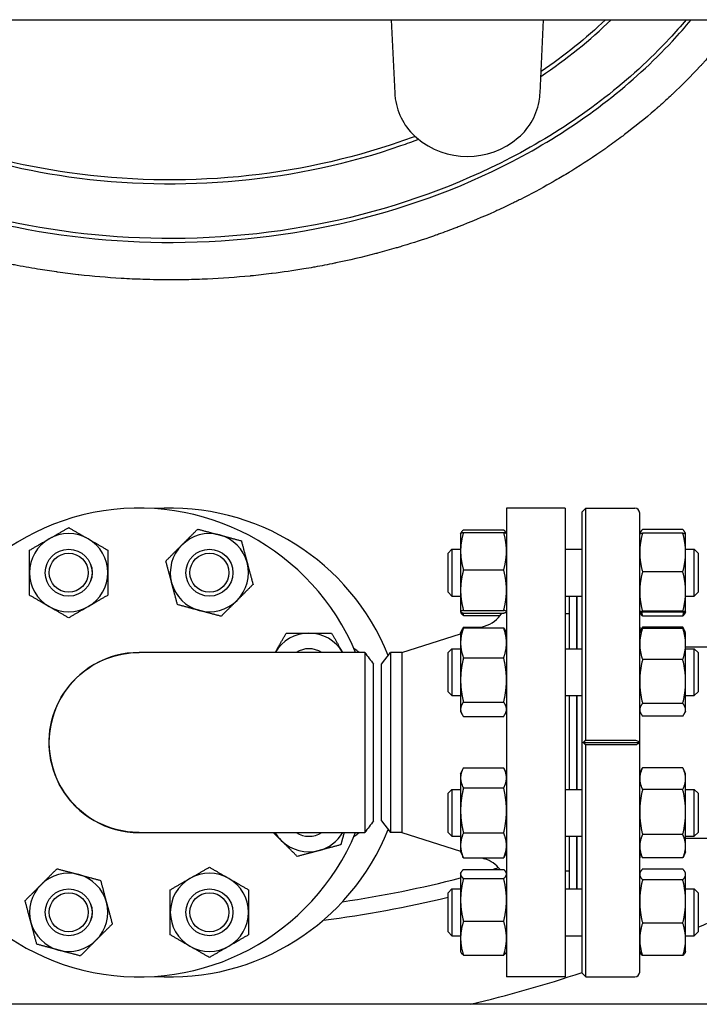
# Model space of a CAD drawing. Header units: inches. Extents: x 24 to 1128, y -58 to 748.
# Tile 559 of 656: x 924 to 935, y 289 to 305. Entities that reach past the tile are written whole.
import ezdxf

# ---------------------------------------------------------------- set-up
doc = ezdxf.new("R2010")
doc.units = ezdxf.units.IN
doc.header["$LTSCALE"] = 32
doc.header["$MEASUREMENT"] = 0
doc.layers.add('Visible (ANSI)', color=7, linetype='Continuous', lineweight=30)

msp = doc.modelspace()

# ---------------------------------------------------------------- linework, layer by layer
at = {"layer": 'Visible (ANSI)'}
for p, q in [((905.73584, 305.10867), (982.73584, 305.10867)), ((930.09817, 305.10867), (930.15438, 303.9335)), ((932.47729, 303.9335), (932.5335, 305.1087)), ((931.94084, 297.29617), (931.94084, 289.79617)), ((932.88084, 297.29617), (931.94084, 297.29617)), ((932.88084, 297.29617), (932.88084, 289.79617)), ((933.14958, 297.23711), (933.20863, 297.29617)), ((933.14958, 289.85522), (933.14958, 297.23711)), ((933.20863, 293.58534), (933.20863, 297.29617)), ((933.20863, 297.29617), (933.9921, 297.29617)), ((934.07084, 289.87491), (934.07084, 297.21743)), ((931.20738, 296.88854), (931.21281, 296.90018)), ((931.25192, 296.94678), (931.89575, 296.94678)), ((931.25192, 296.90823), (931.89575, 296.90823)), ((931.94029, 296.88854), (931.93487, 296.90018)), ((934.0709, 296.88751), (934.07953, 296.90601)), ((934.75975, 296.95548), (934.11592, 296.95548)), ((934.75975, 296.89467), (934.11592, 296.89467)), ((934.80478, 296.88751), (934.79615, 296.90601)), ((931.20684, 296.88738), (931.20738, 296.88854)), ((931.20684, 296.88738), (931.20684, 296.60732)), ((931.94084, 296.88738), (931.94029, 296.88854)), ((934.07084, 296.88738), (934.0709, 296.88751)), ((934.80484, 296.88738), (934.80478, 296.88751)), ((934.80484, 296.58595), (934.80484, 296.88738)), ((931.00584, 296.57488), (931.06834, 296.63738)), ((931.00584, 295.94988), (931.00584, 296.57488)), ((931.06834, 296.63738), (931.06834, 295.88738)), ((931.06834, 296.63738), (931.20684, 296.63738)), ((931.20684, 296.60732), (931.20684, 295.98348)), ((932.88084, 296.63738), (933.14958, 296.63738)), ((934.80484, 296.63738), (934.94334, 296.63738)), ((934.80484, 295.96109), (934.80484, 296.58595)), ((934.94334, 295.88738), (934.94334, 296.63738)), ((935.00584, 296.57488), (934.94334, 296.63738)), ((935.00584, 296.57488), (935.00584, 295.94988)), ((931.25192, 296.3064), (931.89575, 296.3064)), ((934.75975, 296.27724), (934.11592, 296.27724)), ((931.00584, 295.94988), (931.06834, 295.88738)), ((931.20684, 295.98348), (931.20684, 295.63854)), ((934.80484, 295.63751), (934.80484, 295.96109)), ((935.00584, 295.94988), (934.94334, 295.88738)), ((931.06834, 295.88738), (931.20684, 295.88738)), ((932.88084, 295.88738), (933.14958, 295.88738)), ((932.94584, 295.04626), (932.94584, 295.88738)), ((933.06584, 295.04626), (933.06584, 295.88738)), ((933.07084, 295.04626), (933.07084, 295.88738)), ((934.80484, 295.88738), (934.94334, 295.88738)), ((931.20684, 295.63854), (931.20684, 295.63738)), ((931.20684, 295.63738), (931.20738, 295.63621)), ((931.20738, 295.63621), (931.21281, 295.62457)), ((931.25192, 295.66055), (931.89575, 295.66055)), ((931.94084, 295.63738), (931.94029, 295.63621)), ((934.07084, 295.63738), (934.0709, 295.63724)), ((934.0709, 295.63724), (934.07953, 295.61874)), ((934.75975, 295.64494), (934.11592, 295.64494)), ((934.75975, 295.63008), (934.11592, 295.63008)), ((934.80478, 295.63724), (934.79615, 295.61874)), ((934.80484, 295.63738), (934.80478, 295.63724)), ((934.80484, 295.63738), (934.80484, 295.63751)), ((931.25192, 295.61652), (931.89575, 295.61652)), ((931.25192, 295.57797), (931.83757, 295.57797)), ((932.94084, 295.60617), (932.88084, 295.60617)), ((932.94084, 295.60617), (932.94084, 295.04626)), ((932.94084, 295.48617), (932.94584, 295.48617)), ((933.06584, 295.48617), (933.07084, 295.48617)), ((934.75975, 295.56927), (934.11592, 295.56927)), ((931.20684, 295.29626), (931.22272, 295.33031)), ((931.22272, 295.33031), (931.24106, 295.36965)), ((931.25192, 295.3916), (931.54755, 295.3916)), ((931.25192, 295.37845), (931.89575, 295.37845)), ((931.50603, 295.37845), (931.59181, 295.40562)), ((931.94084, 295.29626), (931.92496, 295.33031)), ((934.07084, 295.29626), (934.08286, 295.32204)), ((934.08286, 295.32204), (934.11204, 295.38462)), ((934.75975, 295.39279), (934.11592, 295.39279)), ((934.75975, 295.37205), (934.11592, 295.37205)), ((934.79282, 295.32204), (934.76364, 295.38462)), ((934.80484, 295.29626), (934.79282, 295.32204)), ((930.26751, 294.98617), (931.20684, 295.28369)), ((931.20684, 295.29626), (931.20684, 295.13934)), ((934.80484, 295.12221), (934.80484, 295.29626)), ((931.00584, 294.98376), (931.06834, 295.04626)), ((931.06834, 295.04626), (931.06834, 294.29626)), ((931.06834, 295.04626), (931.20684, 295.04626)), ((931.20684, 295.13934), (931.20684, 294.54663)), ((932.88084, 295.04626), (933.14958, 295.04626)), ((934.80484, 294.52196), (934.80484, 295.12221)), ((934.80484, 295.0757), (935.4412, 295.0757)), ((934.80484, 295.04626), (934.94334, 295.04626)), ((934.94334, 294.29626), (934.94334, 295.04626)), ((935.00584, 294.98376), (934.94334, 295.04626)), ((929.67345, 294.98617), (926.06854, 294.98617)), ((929.94084, 294.79867), (930.08471, 294.98617)), ((930.26751, 294.98617), (930.08471, 294.98617)), ((930.08471, 294.98617), (930.08471, 292.10617)), ((930.26751, 294.98617), (930.26751, 292.10617)), ((931.00584, 294.35876), (931.00584, 294.98376)), ((931.25192, 294.90023), (931.89575, 294.90023)), ((934.75975, 294.87236), (934.11592, 294.87236)), ((935.00584, 294.98376), (935.00584, 294.35876)), ((929.81584, 292.29371), (929.81584, 294.79865)), ((929.94084, 292.29367), (929.94084, 294.79867)), ((931.20684, 294.54663), (931.20684, 294.07855)), ((934.80484, 294.07101), (934.80484, 294.52196)), ((931.00584, 294.35876), (931.06834, 294.29626)), ((931.06834, 294.29626), (931.20684, 294.29626)), ((932.88084, 294.29626), (933.14958, 294.29626)), ((932.94084, 294.29626), (932.94084, 292.79608)), ((932.94584, 292.79608), (932.94584, 294.29626)), ((933.06584, 292.79608), (933.06584, 294.29626)), ((933.07084, 292.79608), (933.07084, 294.29626)), ((934.80484, 294.29626), (934.94334, 294.29626)), ((935.00584, 294.35876), (934.94334, 294.29626)), ((931.20684, 294.07855), (931.20684, 294.04626)), ((931.25192, 294.19303), (931.89575, 294.19303)), ((934.75975, 294.17156), (934.11592, 294.17156)), ((934.80484, 294.04626), (934.80484, 294.07101)), ((931.20684, 294.04626), (931.22272, 294.01221)), ((931.25192, 293.96406), (931.89575, 293.96406)), ((931.94084, 294.04626), (931.92496, 294.01221)), ((934.07084, 294.04626), (934.08286, 294.02048)), ((934.75975, 293.97046), (934.11592, 293.97046)), ((934.80484, 294.04626), (934.79282, 294.02048)), ((933.20863, 293.58534), (933.9921, 293.58534)), ((933.16926, 293.54617), (934.06029, 293.54617)), ((933.20863, 289.79617), (933.20863, 293.507)), ((933.9921, 293.507), (933.20863, 293.507)), ((931.20684, 293.04608), (931.24106, 293.11947)), ((931.25192, 293.14142), (931.89575, 293.14142)), ((931.94084, 293.04608), (931.90662, 293.11947)), ((934.07084, 293.04608), (934.11204, 293.13444)), ((934.75975, 293.14261), (934.11592, 293.14261)), ((934.80484, 293.04608), (934.76364, 293.13444)), ((931.20684, 293.04608), (931.20684, 292.9804)), ((931.20684, 292.9804), (931.20684, 292.45921)), ((934.80484, 292.96867), (934.80484, 293.04608)), ((934.80484, 292.43395), (934.80484, 292.96867)), ((931.00584, 292.73358), (931.06834, 292.79608)), ((931.06834, 292.79608), (931.06834, 292.04608)), ((931.06834, 292.79608), (931.20684, 292.79608)), ((931.25192, 292.81938), (931.89575, 292.81938)), ((932.88084, 292.79608), (933.14958, 292.79608)), ((934.75975, 292.79472), (934.11592, 292.79472)), ((934.80484, 292.79608), (934.94334, 292.79608)), ((934.94334, 292.04608), (934.94334, 292.79608)), ((935.00584, 292.73358), (934.94334, 292.79608)), ((931.00584, 292.10858), (931.00584, 292.73358)), ((935.00584, 292.73358), (935.00584, 292.10858)), ((931.20684, 292.45921), (931.20684, 291.89989)), ((934.80484, 291.88636), (934.80484, 292.43395)), ((929.94084, 292.29367), (930.08471, 292.10617)), ((926.06854, 292.10617), (929.67345, 292.10617)), ((930.26751, 292.10617), (930.08471, 292.10617)), ((930.26751, 292.10617), (931.20684, 291.80865)), ((931.00584, 292.10858), (931.06834, 292.04608)), ((931.06834, 292.04608), (931.20684, 292.04608)), ((931.25192, 292.09904), (931.89575, 292.09904)), ((932.88084, 292.04608), (933.14958, 292.04608)), ((932.94084, 292.04608), (932.94084, 291.48617)), ((932.94584, 291.20496), (932.94584, 292.04608)), ((933.06584, 291.20496), (933.06584, 292.04608)), ((933.07084, 291.20496), (933.07084, 292.04608)), ((934.75975, 292.07318), (934.11592, 292.07318)), ((934.80484, 292.04608), (934.94334, 292.04608)), ((934.80484, 292.01664), (935.4412, 292.01664)), ((935.00584, 292.10858), (934.94334, 292.04608)), ((931.20684, 291.89989), (931.20684, 291.79608)), ((934.80484, 291.79608), (934.80484, 291.88636)), ((931.20684, 291.79608), (931.24106, 291.72269)), ((931.25192, 291.70074), (931.89575, 291.70074)), ((931.54755, 291.70074), (931.59181, 291.68672)), ((931.94084, 291.79608), (931.90662, 291.72269)), ((934.07084, 291.79608), (934.11204, 291.70772)), ((934.75975, 291.69955), (934.11592, 291.69955)), ((934.80484, 291.79608), (934.76364, 291.70772)), ((932.94084, 291.60617), (932.94584, 291.60617)), ((933.06584, 291.60617), (933.07084, 291.60617)), ((931.20684, 291.45496), (931.21281, 291.46777)), ((931.20684, 291.45496), (931.20684, 291.44241)), ((931.20684, 291.44241), (931.20684, 291.02826)), ((931.25192, 291.51437), (931.89575, 291.51437)), ((931.94084, 291.45496), (931.93487, 291.46777)), ((932.94084, 291.48617), (932.88084, 291.48617)), ((934.07084, 291.45496), (934.07953, 291.4736)), ((934.75975, 291.52307), (934.11592, 291.52307)), ((934.80484, 291.45496), (934.79615, 291.4736)), ((934.80484, 291.43687), (934.80484, 291.45496)), ((934.80484, 291.00412), (934.80484, 291.43687)), ((931.25192, 291.37046), (931.89575, 291.37046)), ((934.75975, 291.35067), (934.11592, 291.35067)), ((931.00584, 291.14246), (931.06834, 291.20496)), ((931.00584, 290.51746), (931.00584, 291.14246)), ((931.06834, 291.20496), (931.06834, 290.45496)), ((931.06834, 291.20496), (931.20684, 291.20496)), ((932.88084, 291.20496), (933.14958, 291.20496)), ((934.80484, 291.20496), (934.94334, 291.20496)), ((934.94334, 290.45496), (934.94334, 291.20496)), ((935.00584, 291.14246), (934.94334, 291.20496)), ((935.00584, 291.14246), (935.00584, 290.51746)), ((931.20684, 291.02826), (931.20684, 290.41581)), ((934.80484, 290.39722), (934.80484, 291.00412)), ((931.25192, 290.68605), (931.89575, 290.68605)), ((934.75975, 290.65757), (934.11592, 290.65757)), ((931.00584, 290.51746), (931.06834, 290.45496)), ((931.06834, 290.45496), (931.20684, 290.45496)), ((932.88084, 290.45496), (933.14958, 290.45496)), ((934.80484, 290.45496), (934.94334, 290.45496)), ((935.00584, 290.51746), (934.94334, 290.45496)), ((931.20684, 290.41581), (931.20684, 290.20496)), ((934.80484, 290.20496), (934.80484, 290.39722)), ((931.20684, 290.20496), (931.21281, 290.19215)), ((931.25192, 290.14556), (931.89575, 290.14556)), ((931.94084, 290.20496), (931.93487, 290.19215)), ((934.07084, 290.20496), (934.07953, 290.18633)), ((934.75975, 290.13686), (934.11592, 290.13686)), ((934.80484, 290.20496), (934.79615, 290.18633)), ((933.14958, 289.85522), (933.20863, 289.79617)), ((932.88084, 289.79617), (931.94084, 289.79617)), ((933.20863, 289.79617), (933.9921, 289.79617)), ((982.73584, 289.35867), (905.73584, 289.35867))]:
    msp.add_line(p, q, dxfattribs=at)
for centre, radius in [((924.94075, 296.26238), 0.37513), ((924.94075, 296.26238), 0.375), ((924.94075, 296.26238), 0.3125), ((927.19093, 296.26238), 0.37513), ((927.19093, 296.26238), 0.375), ((927.19093, 296.26238), 0.3125), ((924.94075, 290.82996), 0.37513), ((924.94075, 290.82996), 0.375), ((924.94075, 290.82996), 0.3125), ((927.19093, 290.82996), 0.37513), ((927.19093, 290.82996), 0.375), ((927.19093, 290.82996), 0.3125)]:
    msp.add_circle(centre, radius, dxfattribs=at)
for centre, radius, start, end in [((931.15324, 303.98127), 1, 187.965548, 229.428759), ((931.47844, 303.98127), 1, 310.571241, 352.034452), ((931.31584, 304.17117), 1.25, 229.428759, 310.571241), ((926.06584, 293.54617), 3.75, 22.581673, 337.418327), ((926.56584, 293.54617), 3.75, 21.790086, 93.822554), ((933.9921, 297.21743), 0.07874, 0, 90), ((924.94075, 296.26238), 0.625, 120, 180), ((924.94075, 296.26238), 0.625, 60, 120), ((924.94075, 296.26238), 0.625, 0, 60), ((927.19093, 296.26238), 0.625, 75, 135), ((927.19093, 296.26238), 0.625, 15, 75), ((927.19093, 296.26238), 0.625, 135, 195), ((927.19093, 296.26238), 0.625, 315, 15), ((924.94075, 296.26238), 0.625, 180, 240), ((924.94075, 296.26238), 0.625, 300, 0), ((927.19093, 296.26238), 0.625, 195, 255), ((927.19093, 296.26238), 0.625, 255, 315), ((924.94075, 296.26238), 0.625, 240, 300), ((931.44084, 295.88228), 0.5, 287.574716, 327.891966), ((934.3858, 295.39066), 0.31496, 180, 193.77218), ((928.78204, 294.67126), 0.625, 90, 149.744484), ((928.78204, 294.67126), 0.625, 30.255516, 90), ((928.78204, 294.67126), 0.37513, 57.085092, 122.914908), ((928.78204, 294.67126), 0.375, 57.114984, 122.885016), ((929.28204, 294.67126), 0.4375, 46.037633, 59.951768), ((926.06584, 293.54617), 1.44, 89.94622, 270.05378), ((926.56584, 293.54617), 3.75, 266.177446, 338.209914), ((928.78204, 292.42108), 0.625, 210.255516, 225), ((928.78204, 292.42108), 0.37513, 237.085092, 302.914908), ((928.78204, 292.42108), 0.375, 237.114984, 302.885016), ((928.78204, 292.42108), 0.625, 285, 329.744484), ((929.28204, 292.42108), 0.4375, 300.048232, 313.962367), ((928.78204, 292.42108), 0.625, 225, 285), ((934.3858, 291.70168), 0.31496, 166.22782, 180), ((931.44084, 291.21006), 0.5, 37.489944, 72.425284), ((926.56584, 309.54617), 18.75, 285.909439, 286.248046), ((924.94075, 290.82996), 0.625, 75, 135), ((924.94075, 290.82996), 0.625, 15, 75), ((927.19093, 290.82996), 0.625, 60, 120), ((926.56584, 309.54617), 18.75, 278.441343, 284.330807), ((924.94075, 290.82996), 0.625, 135, 195), ((927.19093, 290.82996), 0.625, 120, 180), ((927.19093, 290.82996), 0.625, 0, 60), ((926.56584, 309.54617), 20.75, 294.000649, 298.38236), ((926.56584, 309.54617), 19, 277.398951, 283.514074), ((924.94075, 290.82996), 0.625, 315, 15), ((927.19093, 290.82996), 0.625, 180, 240), ((927.19093, 290.82996), 0.625, 300, 0), ((924.94075, 290.82996), 0.625, 195, 255), ((924.94075, 290.82996), 0.625, 255, 315), ((927.19093, 290.82996), 0.625, 240, 300), ((926.56584, 309.54617), 20.75, 291.203821, 291.208514), ((926.56584, 309.54617), 20.75, 283.371368, 288.499035), ((933.9921, 289.87491), 0.07874, 270, 0)]:
    msp.add_arc(centre, radius, start, end, dxfattribs=at)
for points, knots in [([(935.65619, 305.10867), (935.53916, 304.95024), (935.41638, 304.79569), (935.28884, 304.64582), (935.27736, 304.63233), (935.26584, 304.61888), (935.25428, 304.60547), (935.20594, 304.54935), (935.15691, 304.49388), (935.10725, 304.43908), (935.09467, 304.42521), (935.08205, 304.41137), (935.06939, 304.39758), (935.05733, 304.38443), (935.04522, 304.37132), (935.03308, 304.35825), (934.89348, 304.20796), (934.74909, 304.06287), (934.60083, 303.92328), (934.58793, 303.91114), (934.575, 303.89903), (934.56204, 303.88697), (934.5281, 303.85538), (934.49396, 303.82407), (934.45964, 303.79305), (934.42417, 303.761), (934.38843, 303.72919), (934.35244, 303.69764), (934.33963, 303.68641), (934.32679, 303.67521), (934.31391, 303.66404), (934.31369, 303.66386), (934.31348, 303.66367), (934.31326, 303.66348), (934.15647, 303.52754), (933.99488, 303.39636), (933.82926, 303.2703), (933.81581, 303.26006), (933.80234, 303.24986), (933.78883, 303.23969), (933.71178, 303.18166), (933.63387, 303.12473), (933.55519, 303.06893), (933.54154, 303.05925), (933.52786, 303.0496), (933.51416, 303.03998), (933.34075, 302.91827), (933.16369, 302.80206), (932.98392, 302.69156), (932.97025, 302.68315), (932.95656, 302.67478), (932.94285, 302.66643), (932.86858, 302.62125), (932.79388, 302.57704), (932.71881, 302.53381), (932.70837, 302.5278), (932.69791, 302.5218), (932.68744, 302.51582), (932.67414, 302.50822), (932.66082, 302.50065), (932.64748, 302.4931), (932.48856, 302.4032), (932.32718, 302.31718), (932.1637, 302.23512), (932.13853, 302.22248), (932.1133, 302.20994), (932.08803, 302.19749), (932.07549, 302.19132), (932.06294, 302.18516), (932.05038, 302.17904), (931.96291, 302.13635), (931.87486, 302.09479), (931.78631, 302.05436), (931.7741, 302.04878), (931.76188, 302.04323), (931.74965, 302.0377), (931.55777, 301.9509), (931.36354, 301.86941), (931.16758, 301.79326), (931.15619, 301.78884), (931.14479, 301.78443), (931.13339, 301.78004), (931.0397, 301.74397), (930.94562, 301.70911), (930.85122, 301.67547), (930.84044, 301.67163), (930.82965, 301.66781), (930.81887, 301.664), (930.80305, 301.65841), (930.78723, 301.65287), (930.7714, 301.64735), (930.6107, 301.59136), (930.44866, 301.53873), (930.28555, 301.48947), (930.2591, 301.48148), (930.23262, 301.47359), (930.20612, 301.46578), (930.19677, 301.46302), (930.18742, 301.46028), (930.17806, 301.45755), (930.07841, 301.42844), (929.97838, 301.40059), (929.87803, 301.374), (929.86939, 301.37171), (929.86075, 301.36943), (929.85211, 301.36716), (929.64013, 301.31148), (929.42679, 301.26141), (929.21243, 301.2169), (929.20536, 301.21543), (929.19828, 301.21397), (929.1912, 301.21251), (929.08622, 301.1909), (928.981, 301.17062), (928.87558, 301.15167), (928.86934, 301.15055), (928.86311, 301.14943), (928.85687, 301.14832), (928.8047, 301.13902), (928.75249, 301.13005), (928.70025, 301.1214), (928.5324, 301.09362), (928.36395, 301.06916), (928.19506, 301.04801), (928.19053, 301.04744), (928.186, 301.04688), (928.18147, 301.04632), (928.07184, 301.03271), (927.96202, 301.02049), (927.85205, 301.00967), (927.84841, 301.00931), (927.84478, 301.00896), (927.84114, 301.0086), (927.61545, 300.98659), (927.38915, 300.97044), (927.1626, 300.96016), (927.16088, 300.96008), (927.15917, 300.96001), (927.15746, 300.95993), (927.04396, 300.95482), (926.9304, 300.95119), (926.81683, 300.94902), (926.81611, 300.94901), (926.81539, 300.949), (926.81467, 300.94898), (926.7342, 300.94746), (926.65373, 300.94668), (926.57326, 300.94663), (926.42505, 300.94655), (926.27683, 300.94897), (926.12872, 300.95389), (926.12745, 300.95393), (926.12617, 300.95397), (926.12489, 300.95402), (926.01196, 300.9578), (925.8991, 300.96304), (925.78631, 300.96973), (925.784, 300.96987), (925.7817, 300.97001), (925.7794, 300.97014), (925.55377, 300.98365), (925.32838, 301.003), (925.10362, 301.0282), (925.09943, 301.02866), (925.09525, 301.02914), (925.09106, 301.02961), (924.98187, 301.04196), (924.87284, 301.05569), (924.764, 301.0708), (924.75896, 301.0715), (924.75392, 301.0722), (924.74888, 301.07291), (924.6473, 301.08714), (924.5459, 301.10257), (924.4447, 301.11921), (924.32063, 301.13961), (924.19679, 301.16184), (924.07325, 301.18591), (924.06663, 301.1872), (924.06, 301.1885), (924.05338, 301.1898), (923.94304, 301.21147), (923.83295, 301.23462), (923.72317, 301.25923), (923.71578, 301.26089), (923.70838, 301.26255), (923.70099, 301.26422), (923.47676, 301.31492), (923.25387, 301.37174), (923.03284, 301.4347), (923.02385, 301.43726), (923.01487, 301.43982), (923.00589, 301.4424), (922.95238, 301.45778), (922.89897, 301.47351), (922.84569, 301.4896), (922.79481, 301.50497), (922.74405, 301.52066), (922.6934, 301.53668), (922.68358, 301.53979), (922.67376, 301.5429), (922.66395, 301.54603), (922.56652, 301.57712), (922.46952, 301.60942), (922.373, 301.64292), (922.25739, 301.68306), (922.14221, 301.72502), (922.02759, 301.7688), (922.01612, 301.77318), (922.00465, 301.77758), (921.99319, 301.782), (921.89545, 301.81968), (921.79811, 301.8587), (921.70126, 301.89906), (921.68921, 301.90408), (921.67716, 301.90912), (921.66512, 301.91418), (921.46228, 301.99948), (921.2616, 302.09065), (921.06387, 302.18756), (921.05107, 302.19383), (921.03828, 302.20013), (921.02551, 302.20645), (921.0063, 302.21595), (920.98712, 302.22551), (920.96798, 302.23512), (920.89621, 302.27114), (920.82485, 302.30793), (920.75394, 302.34546), (920.74084, 302.3524), (920.72776, 302.35935), (920.71469, 302.36634), (920.61658, 302.41878), (920.51932, 302.47267), (920.42303, 302.52797), (920.32513, 302.5842), (920.22789, 302.64208), (920.13146, 302.70159), (920.11779, 302.71003), (920.10414, 302.7185), (920.0905, 302.727), (919.99959, 302.78368), (919.90942, 302.84181), (919.82008, 302.90139), (919.80638, 302.91053), (919.7927, 302.9197), (919.77904, 302.92891), (919.58958, 303.05656), (919.40401, 303.19072), (919.2233, 303.33114), (919.20991, 303.34155), (919.19654, 303.35199), (919.18321, 303.36247), (919.10082, 303.42717), (919.01947, 303.49317), (918.93924, 303.56045), (918.92605, 303.57151), (918.91289, 303.58261), (918.89976, 303.59374), (918.87229, 303.61703), (918.84496, 303.64047), (918.81777, 303.66404), (918.77151, 303.70416), (918.72567, 303.74469), (918.68027, 303.78562), (918.58606, 303.87056), (918.49325, 303.95766), (918.40208, 304.04686), (918.38939, 304.05927), (918.37673, 304.07173), (918.36411, 304.08423), (918.29125, 304.15634), (918.21948, 304.22979), (918.14891, 304.30453), (918.13684, 304.3173), (918.12482, 304.33012), (918.11282, 304.34297), (918.08285, 304.37509), (918.05309, 304.40745), (918.02357, 304.44003), (917.904, 304.572), (917.78824, 304.70774), (917.67683, 304.84692), (917.6664, 304.85995), (917.65601, 304.873), (917.64566, 304.88609), (917.58771, 304.95936), (917.53096, 305.03358), (917.47549, 305.10867)], [0.291761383, 0.291761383, 0.291761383, 0.291761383, 0.301451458, 0.301451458, 0.301451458, 0.302323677, 0.302323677, 0.302323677, 0.305972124, 0.305972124, 0.305972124, 0.306896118, 0.306896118, 0.306896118, 0.307776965, 0.307776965, 0.307776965, 0.317905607, 0.317905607, 0.317905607, 0.318787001, 0.318787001, 0.318787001, 0.321095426, 0.321095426, 0.321095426, 0.323480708, 0.323480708, 0.323480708, 0.324329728, 0.324329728, 0.324329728, 0.324343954, 0.324343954, 0.324343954, 0.334680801, 0.334680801, 0.334680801, 0.335520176, 0.335520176, 0.335520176, 0.340310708, 0.340310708, 0.340310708, 0.341142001, 0.341142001, 0.341142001, 0.351665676, 0.351665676, 0.351665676, 0.352466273, 0.352466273, 0.352466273, 0.356803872, 0.356803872, 0.356803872, 0.35740742, 0.35740742, 0.35740742, 0.358174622, 0.358174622, 0.358174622, 0.367313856, 0.367313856, 0.367313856, 0.368721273, 0.368721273, 0.368721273, 0.369419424, 0.369419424, 0.369419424, 0.374281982, 0.374281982, 0.374281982, 0.374952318, 0.374952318, 0.374952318, 0.385472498, 0.385472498, 0.385472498, 0.386083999, 0.386083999, 0.386083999, 0.391108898, 0.391108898, 0.391108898, 0.391682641, 0.391682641, 0.391682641, 0.392523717, 0.392523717, 0.392523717, 0.401062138, 0.401062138, 0.401062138, 0.402446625, 0.402446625, 0.402446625, 0.402934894, 0.402934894, 0.402934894, 0.408136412, 0.408136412, 0.408136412, 0.408584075, 0.408584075, 0.408584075, 0.4195652, 0.4195652, 0.4195652, 0.419927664, 0.419927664, 0.419927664, 0.42530397, 0.42530397, 0.42530397, 0.425622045, 0.425622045, 0.425622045, 0.428281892, 0.428281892, 0.428281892, 0.436826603, 0.436826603, 0.436826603, 0.437055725, 0.437055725, 0.437055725, 0.44260164, 0.44260164, 0.44260164, 0.442785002, 0.442785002, 0.442785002, 0.454166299, 0.454166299, 0.454166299, 0.454252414, 0.454252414, 0.454252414, 0.459954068, 0.459954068, 0.459954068, 0.459990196, 0.459990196, 0.459990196, 0.464029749, 0.464029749, 0.464029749, 0.471470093, 0.471470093, 0.471470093, 0.471534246, 0.471534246, 0.471534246, 0.477207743, 0.477207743, 0.477207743, 0.477323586, 0.477323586, 0.477323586, 0.488672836, 0.488672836, 0.488672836, 0.488884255, 0.488884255, 0.488884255, 0.49439829, 0.49439829, 0.49439829, 0.494653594, 0.494653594, 0.494653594, 0.499800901, 0.499800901, 0.499800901, 0.506111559, 0.506111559, 0.506111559, 0.506449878, 0.506449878, 0.506449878, 0.512087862, 0.512087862, 0.512087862, 0.51246775, 0.51246775, 0.51246775, 0.523987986, 0.523987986, 0.523987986, 0.524456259, 0.524456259, 0.524456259, 0.527247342, 0.527247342, 0.527247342, 0.529912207, 0.529912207, 0.529912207, 0.530428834, 0.530428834, 0.530428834, 0.535559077, 0.535559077, 0.535559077, 0.541703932, 0.541703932, 0.541703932, 0.54231888, 0.54231888, 0.54231888, 0.547563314, 0.547563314, 0.547563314, 0.548215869, 0.548215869, 0.548215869, 0.559212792, 0.559212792, 0.559212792, 0.559924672, 0.559924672, 0.559924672, 0.56099478, 0.56099478, 0.56099478, 0.565005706, 0.565005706, 0.565005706, 0.565746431, 0.565746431, 0.565746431, 0.571308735, 0.571308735, 0.571308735, 0.576963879, 0.576963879, 0.576963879, 0.57776545, 0.57776545, 0.57776545, 0.583109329, 0.583109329, 0.583109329, 0.583928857, 0.583928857, 0.583928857, 0.595294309, 0.595294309, 0.595294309, 0.596136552, 0.596136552, 0.596136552, 0.601339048, 0.601339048, 0.601339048, 0.602194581, 0.602194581, 0.602194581, 0.603984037, 0.603984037, 0.603984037, 0.607028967, 0.607028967, 0.607028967, 0.613347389, 0.613347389, 0.613347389, 0.614226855, 0.614226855, 0.614226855, 0.619301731, 0.619301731, 0.619301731, 0.620169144, 0.620169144, 0.620169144, 0.622337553, 0.622337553, 0.622337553, 0.631118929, 0.631118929, 0.631118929, 0.631940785, 0.631940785, 0.631940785, 0.636542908, 0.636542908, 0.636542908, 0.636542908]), ([(918.23699, 305.10876), (918.50032, 304.79176), (918.79078, 304.49128), (919.69543, 303.68146), (920.36978, 303.22049), (921.93008, 302.40946), (922.83199, 302.08068), (924.69411, 301.64948), (925.65274, 301.54282), (927.63756, 301.54992), (928.66349, 301.68012), (930.6034, 302.17948), (931.51905, 302.5439), (933.20063, 303.4945), (933.96217, 304.08624), (934.69777, 304.8782), (934.79806, 304.99235), (934.89468, 305.10874)], [-5.70959733, -5.70959733, -5.70959733, -5.70959733, -5.56784523, -5.56784523, -5.30152743, -5.30152743, -5.00175331, -5.00175331, -4.70778552, -4.70778552, -4.3927688, -4.3927688, -4.08388685, -4.08388685, -3.76720646, -3.76720646, -3.71518057, -3.71518057, -3.71518057, -3.71518057]), ([(934.81322, 305.10872), (934.72768, 305.00703), (934.6393, 304.90709), (933.92109, 304.13385), (933.1647, 303.54599), (931.49334, 302.60116), (930.58278, 302.23871), (928.65306, 301.74197), (927.63223, 301.61241), (925.65728, 301.60534), (924.70342, 301.71148), (922.85098, 302.14043), (921.95399, 302.46746), (920.40297, 303.27368), (919.73297, 303.73174), (918.84791, 304.52403), (918.57087, 304.80887), (918.31847, 305.10876)], [3.72119234, 3.72119234, 3.72119234, 3.72119234, 3.76720646, 3.76720646, 4.08388685, 4.08388685, 4.3927688, 4.3927688, 4.70778552, 4.70778552, 5.00175331, 5.00175331, 5.30152743, 5.30152743, 5.56784523, 5.56784523, 5.70358544, 5.70358544, 5.70358544, 5.70358544]), ([(922.59816, 303.19626), (923.34045, 302.91477), (924.13208, 302.71268), (925.83908, 302.47081), (926.75858, 302.44978), (928.55462, 302.62019), (929.43128, 302.80925), (930.34744, 303.12717), (930.44086, 303.1611), (930.53351, 303.19626)], [-2.024603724, -2.024603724, -2.024603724, -2.024603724, -1.750991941, -1.750991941, -1.449405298, -1.449405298, -1.151145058, -1.151145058, -1.116988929, -1.116988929, -1.116988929, -1.116988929]), ([(930.47921, 303.24257), (930.39767, 303.21193), (930.31552, 303.18225), (929.41567, 302.87), (928.54387, 302.68196), (926.75757, 302.51247), (925.84295, 302.53339), (924.15701, 302.77227), (923.38097, 302.9691), (922.65246, 303.24257)], [1.120956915, 1.120956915, 1.120956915, 1.120956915, 1.151145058, 1.151145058, 1.449405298, 1.449405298, 1.750991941, 1.750991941, 2.020635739, 2.020635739, 2.020635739, 2.020635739]), ([(930.47921, 303.24257), (930.39766, 303.21193), (930.31552, 303.18225), (929.41567, 302.87), (928.54387, 302.68196), (926.75757, 302.51247), (925.84295, 302.53339), (924.15701, 302.77227), (923.38097, 302.9691), (922.65247, 303.24257)], [1.120957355, 1.120957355, 1.120957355, 1.120957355, 1.151145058, 1.151145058, 1.449405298, 1.449405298, 1.750991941, 1.750991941, 2.020634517, 2.020634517, 2.020634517, 2.020634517]), ([(926.06854, 292.10622), (926.03309, 292.10619), (925.99765, 292.10748), (925.74552, 292.1261), (925.53266, 292.19194), (925.15683, 292.41014), (924.99416, 292.56241), (924.75273, 292.92133), (924.67338, 293.12722), (924.61175, 293.55365), (924.62966, 293.77393), (924.75831, 294.18143), (924.86726, 294.36893), (925.1555, 294.68021), (925.33485, 294.80359), (925.70216, 294.95082), (925.8853, 294.98607), (926.06855, 294.98615)], [-1.57267427, -1.57267427, -1.57267427, -1.57267427, -1.49882494, -1.49882494, -1.04590561, -1.04590561, -0.59274122, -0.59274122, -0.1436733, -0.1436733, 0.30609723, 0.30609723, 0.74775686, 0.74775686, 1.1908901, 1.1908901, 1.57267427, 1.57267427, 1.57267427, 1.57267427]), ([(929.67345, 294.98615), (929.67345, 294.98607), (929.67345, 294.95082), (929.67345, 294.80359), (929.67346, 294.68021), (929.67346, 294.36893), (929.67346, 294.18143), (929.67346, 293.77393), (929.67346, 293.55365), (929.67346, 293.12722), (929.67346, 292.92133), (929.67346, 292.56241), (929.67346, 292.41014), (929.67345, 292.19194), (929.67345, 292.1261), (929.67345, 292.10748), (929.67345, 292.10619), (929.67345, 292.10622)], [-1.57267431, -1.57267431, -1.57267431, -1.57267431, -1.1908901, -1.1908901, -0.74775686, -0.74775686, -0.30609723, -0.30609723, 0.1436733, 0.1436733, 0.59274122, 0.59274122, 1.04590561, 1.04590561, 1.49882494, 1.49882494, 1.57267431, 1.57267431, 1.57267431, 1.57267431]), ([(933.9921, 293.58534), (934.00077, 293.58534), (934.01087, 293.58353), (934.0279, 293.57749), (934.03735, 293.57174), (934.05033, 293.56046), (934.0562, 293.55324), (934.06029, 293.54617)], [0, 0, 0, 0, 0.066112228, 0.066112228, 0.145221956, 0.145221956, 0.222829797, 0.222829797, 0.222829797, 0.222829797]), ([(934.06029, 293.54617), (934.0562, 293.53909), (934.05033, 293.53188), (934.03735, 293.5206), (934.0279, 293.51485), (934.01087, 293.50881), (934.00077, 293.507), (933.9921, 293.507)], [-0.222829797, -0.222829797, -0.222829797, -0.222829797, -0.145221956, -0.145221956, -0.066112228, -0.066112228, 0, 0, 0, 0])]:
    msp.add_open_spline(points, degree=3, knots=knots, dxfattribs=at)
for points in [[(932.49009, 304.20112), (932.89928, 304.47653), (933.2767, 304.78075), (933.61665, 305.10875)], [(933.52624, 305.10875), (933.21217, 304.81078), (932.86656, 304.53291), (932.49382, 304.27912)], [(933.52616, 305.10867), (933.21211, 304.81073), (932.86653, 304.53289), (932.49383, 304.27912)], [(930.15438, 303.9335), (930.15583, 303.90318), (930.15866, 303.87288), (930.16289, 303.84269)], [(932.46879, 303.84269), (932.473, 303.87283), (932.47584, 303.90313), (932.47729, 303.9335)], [(929.67345, 294.98617), (929.72091, 294.92367), (929.76838, 294.86117), (929.81584, 294.79867)], [(929.81584, 292.29367), (929.76838, 292.23117), (929.72091, 292.16867), (929.67345, 292.10617)]]:
    msp.add_open_spline(points, degree=3, dxfattribs=at)
for points, weights in [([(924.62825, 296.80364), (924.77328, 296.88738), (924.94075, 296.98406)], [1, 1.0379548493, 1]), ([(924.94075, 296.98406), (925.10822, 296.88738), (925.25325, 296.80364)], [1, 1.0379548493, 1]), ([(926.74899, 296.70432), (926.8674, 296.82273), (927.00414, 296.95947)], [1, 1.0379548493, 1]), ([(927.00414, 296.95947), (927.19093, 296.90942), (927.35269, 296.86608)], [1, 1.0379548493, 1]), ([(931.25192, 296.90823), (931.20684, 296.74697), (931.20684, 296.60732)], [1, 1.0379548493, 1]), ([(931.20738, 296.88854), (931.21165, 296.89769), (931.25192, 296.90823)], [1.00744590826, 1.03377061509, 1]), ([(931.25192, 296.94678), (931.21726, 296.91713), (931.20935, 296.89123)], [1, 1.02892942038, 1.01375847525]), ([(931.93832, 296.89123), (931.93042, 296.91713), (931.89575, 296.94678)], [1.01375847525, 1.02892942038, 1]), ([(931.89575, 296.90823), (931.93603, 296.89769), (931.94029, 296.88854)], [1, 1.03377061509, 1.00744590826]), ([(931.94084, 296.60732), (931.94084, 296.74697), (931.89575, 296.90823)], [1, 1.0379548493, 1]), ([(934.11592, 296.89467), (934.07084, 296.72923), (934.07084, 296.58595)], [1, 1.0379548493, 1]), ([(934.0709, 296.88751), (934.07245, 296.89083), (934.11592, 296.89467)], [1.00271008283, 1.03654763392, 1]), ([(934.11592, 296.95548), (934.08126, 296.91996), (934.07335, 296.88894)], [1, 1.02892942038, 1.01375847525]), ([(934.80232, 296.88894), (934.79442, 296.91996), (934.75975, 296.95548)], [1.01375847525, 1.02892942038, 1]), ([(934.80484, 296.58595), (934.80484, 296.72923), (934.75975, 296.89467)], [1, 1.0379548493, 1]), ([(934.75975, 296.89467), (934.80323, 296.89083), (934.80478, 296.88751)], [1, 1.03654763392, 1.00271008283]), ([(924.31575, 296.62322), (924.48322, 296.71991), (924.62825, 296.80364)], [1, 1.0379548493, 1]), ([(925.25325, 296.80364), (925.39828, 296.71991), (925.56575, 296.62322)], [1, 1.0379548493, 1]), ([(927.35269, 296.86608), (927.51445, 296.82273), (927.70124, 296.77269)], [1, 1.0379548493, 1]), ([(927.70124, 296.77269), (927.75129, 296.5859), (927.79463, 296.42414)], [1, 1.0379548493, 1]), ([(924.31575, 296.26238), (924.31575, 296.42984), (924.31575, 296.62322)], [1, 1.0379548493, 1]), ([(925.56575, 296.62322), (925.56575, 296.42984), (925.56575, 296.26238)], [1, 1.0379548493, 1]), ([(926.49383, 296.44916), (926.63057, 296.5859), (926.74899, 296.70432)], [1, 1.0379548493, 1]), ([(931.20684, 296.60732), (931.20684, 296.46766), (931.25192, 296.3064)], [1, 1.0379548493, 1]), ([(931.89575, 296.3064), (931.94084, 296.46766), (931.94084, 296.60732)], [1, 1.0379548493, 1]), ([(934.07084, 296.58595), (934.07084, 296.44268), (934.11592, 296.27724)], [1, 1.0379548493, 1]), ([(934.75975, 296.27724), (934.80484, 296.44268), (934.80484, 296.58595)], [1, 1.0379548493, 1]), ([(926.58722, 296.10061), (926.54388, 296.26238), (926.49383, 296.44916)], [1, 1.0379548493, 1]), ([(927.79463, 296.42414), (927.83798, 296.26238), (927.88802, 296.07559)], [1, 1.0379548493, 1]), ([(924.31575, 295.90153), (924.31575, 296.09491), (924.31575, 296.26238)], [1, 1.0379548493, 1]), ([(925.56575, 296.26238), (925.56575, 296.09491), (925.56575, 295.90153)], [1, 1.0379548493, 1]), ([(931.25192, 296.3064), (931.20684, 296.13335), (931.20684, 295.98348)], [1, 1.0379548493, 1]), ([(931.94084, 295.98348), (931.94084, 296.13335), (931.89575, 296.3064)], [1, 1.0379548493, 1]), ([(934.11592, 296.27724), (934.07084, 296.10781), (934.07084, 295.96109)], [1, 1.0379548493, 1]), ([(934.80484, 295.96109), (934.80484, 296.10781), (934.75975, 296.27724)], [1, 1.0379548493, 1]), ([(926.68062, 295.75206), (926.63057, 295.93885), (926.58722, 296.10061)], [1, 1.0379548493, 1]), ([(927.88802, 296.07559), (927.75129, 295.93885), (927.63287, 295.82043)], [1, 1.0379548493, 1]), ([(931.20684, 295.98348), (931.20684, 295.83361), (931.25192, 295.66055)], [1, 1.0379548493, 1]), ([(931.89575, 295.66055), (931.94084, 295.83361), (931.94084, 295.98348)], [1, 1.0379548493, 1]), ([(934.07084, 295.96109), (934.07084, 295.81436), (934.11592, 295.64494)], [1, 1.0379548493, 1]), ([(934.75975, 295.64494), (934.80484, 295.81436), (934.80484, 295.96109)], [1, 1.0379548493, 1]), ([(924.62825, 295.72111), (924.48322, 295.80484), (924.31575, 295.90153)], [1, 1.0379548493, 1]), ([(925.56575, 295.90153), (925.39828, 295.80484), (925.25325, 295.72111)], [1, 1.0379548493, 1]), ([(927.63287, 295.82043), (927.51445, 295.70202), (927.37771, 295.56528)], [1, 1.0379548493, 1]), ([(924.94075, 295.54069), (924.77328, 295.63738), (924.62825, 295.72111)], [1, 1.0379548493, 1]), ([(925.25325, 295.72111), (925.10822, 295.63738), (924.94075, 295.54069)], [1, 1.0379548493, 1]), ([(927.02917, 295.65867), (926.8674, 295.70202), (926.68062, 295.75206)], [1, 1.0379548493, 1]), ([(927.37771, 295.56528), (927.19093, 295.61533), (927.02917, 295.65867)], [1, 1.0379548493, 1]), ([(931.25192, 295.66055), (931.20684, 295.64876), (931.20684, 295.63854)], [1, 1.0379548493, 1]), ([(931.20684, 295.63854), (931.20684, 295.62832), (931.25192, 295.61652)], [1, 1.0379548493, 1]), ([(931.94084, 295.63854), (931.94084, 295.64876), (931.89575, 295.66055)], [1, 1.0379548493, 1]), ([(931.89575, 295.61652), (931.94084, 295.62832), (931.94084, 295.63854)], [1, 1.0379548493, 1]), ([(934.11592, 295.64494), (934.07084, 295.64096), (934.07084, 295.63751)], [1, 1.0379548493, 1]), ([(934.07084, 295.63751), (934.07084, 295.63406), (934.11592, 295.63008)], [1, 1.0379548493, 1]), ([(934.09763, 295.63186), (934.10553, 295.60144), (934.11592, 295.56927)], [1.01319603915, 1.00850289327, 1]), ([(934.80484, 295.63751), (934.80484, 295.64096), (934.75975, 295.64494)], [1, 1.0379548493, 1]), ([(934.75975, 295.63008), (934.80484, 295.63406), (934.80484, 295.63751)], [1, 1.0379548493, 1]), ([(934.75975, 295.56927), (934.77015, 295.60144), (934.77804, 295.63186)], [1, 1.00850289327, 1.01319603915]), ([(931.25192, 295.57797), (931.223, 295.60271), (931.21281, 295.62457)], [1, 1.02401877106, 1.01763819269]), ([(931.23965, 295.61994), (931.24527, 295.59935), (931.25192, 295.57797)], [1.00930122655, 1.005426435, 1]), ([(934.11592, 295.56927), (934.0904, 295.59542), (934.07953, 295.61874)], [1, 1.02113779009, 1.01873149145]), ([(934.79615, 295.61874), (934.78528, 295.59542), (934.75975, 295.56927)], [1.01873149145, 1.02113779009, 1]), ([(931.25192, 295.37845), (931.20684, 295.25031), (931.20684, 295.13934)], [1, 1.0379548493, 1]), ([(931.22272, 295.33031), (931.23343, 295.35329), (931.25192, 295.37845)], [1.01823627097, 1.01522706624, 1]), ([(931.25192, 295.3916), (931.23965, 295.36812), (931.23085, 295.3461)], [1, 1.01005189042, 1.01477953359]), ([(931.89575, 295.37845), (931.91425, 295.35329), (931.92496, 295.33031)], [1, 1.01522706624, 1.01823627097]), ([(931.94084, 295.13934), (931.94084, 295.25031), (931.89575, 295.37845)], [1, 1.0379548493, 1]), ([(934.11592, 295.37205), (934.07084, 295.23816), (934.07084, 295.12221)], [1, 1.0379548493, 1]), ([(934.08286, 295.32204), (934.09392, 295.34575), (934.11592, 295.37205)], [1.01894332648, 1.01817300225, 1]), ([(934.11592, 295.39279), (934.10365, 295.36742), (934.09485, 295.34364)], [1, 1.01005189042, 1.01477953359]), ([(934.78083, 295.34364), (934.77202, 295.36742), (934.75975, 295.39279)], [1.01477953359, 1.01005189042, 1]), ([(934.80484, 295.12221), (934.80484, 295.23816), (934.75975, 295.37205)], [1, 1.0379548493, 1]), ([(934.75975, 295.37205), (934.78176, 295.34575), (934.79282, 295.32204)], [1, 1.01817300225, 1.01894332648]), ([(928.24217, 294.98617), (928.32526, 295.13008), (928.4212, 295.29626)], [1.00060312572, 1.03765085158, 1]), ([(928.4212, 295.29626), (928.61458, 295.29626), (928.78204, 295.29626)], [1, 1.0379548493, 1]), ([(928.78204, 295.29626), (928.94951, 295.29626), (929.14289, 295.29626)], [1, 1.0379548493, 1]), ([(929.14289, 295.29626), (929.23883, 295.13008), (929.32192, 294.98617)], [1, 1.03765085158, 1.00060312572]), ([(931.20684, 295.13934), (931.20684, 295.02837), (931.25192, 294.90023)], [1, 1.0379548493, 1]), ([(931.89575, 294.90023), (931.94084, 295.02837), (931.94084, 295.13934)], [1, 1.0379548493, 1]), ([(934.07084, 295.12221), (934.07084, 295.00625), (934.11592, 294.87236)], [1, 1.0379548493, 1]), ([(934.75975, 294.87236), (934.80484, 295.00625), (934.80484, 295.12221)], [1, 1.0379548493, 1]), ([(931.25192, 294.90023), (931.20684, 294.71073), (931.20684, 294.54663)], [1, 1.0379548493, 1]), ([(931.94084, 294.54663), (931.94084, 294.71073), (931.89575, 294.90023)], [1, 1.0379548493, 1]), ([(934.11592, 294.87236), (934.07084, 294.68458), (934.07084, 294.52196)], [1, 1.0379548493, 1]), ([(934.80484, 294.52196), (934.80484, 294.68458), (934.75975, 294.87236)], [1, 1.0379548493, 1]), ([(931.20684, 294.54663), (931.20684, 294.38252), (931.25192, 294.19303)], [1, 1.0379548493, 1]), ([(931.89575, 294.19303), (931.94084, 294.38252), (931.94084, 294.54663)], [1, 1.0379548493, 1]), ([(934.07084, 294.52196), (934.07084, 294.35934), (934.11592, 294.17156)], [1, 1.0379548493, 1]), ([(934.75975, 294.17156), (934.80484, 294.35934), (934.80484, 294.52196)], [1, 1.0379548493, 1]), ([(931.25192, 294.19303), (931.20684, 294.13168), (931.20684, 294.07855)], [1, 1.0379548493, 1]), ([(931.20684, 294.07855), (931.20684, 294.02542), (931.25192, 293.96406)], [1, 1.0379548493, 1]), ([(931.94084, 294.07855), (931.94084, 294.13168), (931.89575, 294.19303)], [1, 1.0379548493, 1]), ([(931.89575, 293.96406), (931.94084, 294.02542), (931.94084, 294.07855)], [1, 1.0379548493, 1]), ([(934.11592, 294.17156), (934.07084, 294.11768), (934.07084, 294.07101)], [1, 1.0379548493, 1]), ([(934.07084, 294.07101), (934.07084, 294.02435), (934.11592, 293.97046)], [1, 1.0379548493, 1]), ([(934.80484, 294.07101), (934.80484, 294.11768), (934.75975, 294.17156)], [1, 1.0379548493, 1]), ([(934.75975, 293.97046), (934.80484, 294.02435), (934.80484, 294.07101)], [1, 1.0379548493, 1]), ([(933.16926, 293.54617), (933.18874, 293.56565), (933.20863, 293.58534)], [1.00002799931, 1.0000415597, 1]), ([(933.20863, 293.507), (933.18874, 293.52669), (933.16926, 293.54617)], [1, 1.0000415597, 1.00002799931]), ([(931.25192, 293.14142), (931.20684, 293.05513), (931.20684, 292.9804)], [1, 1.0379548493, 1]), ([(931.94084, 292.9804), (931.94084, 293.05513), (931.89575, 293.14142)], [1, 1.0379548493, 1]), ([(934.11592, 293.14261), (934.07084, 293.0494), (934.07084, 292.96867)], [1, 1.0379548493, 1]), ([(934.80484, 292.96867), (934.80484, 293.0494), (934.75975, 293.14261)], [1, 1.0379548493, 1]), ([(931.20684, 292.9804), (931.20684, 292.90567), (931.25192, 292.81938)], [1, 1.0379548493, 1]), ([(931.89575, 292.81938), (931.94084, 292.90567), (931.94084, 292.9804)], [1, 1.0379548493, 1]), ([(934.07084, 292.96867), (934.07084, 292.88794), (934.11592, 292.79472)], [1, 1.0379548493, 1]), ([(934.75975, 292.79472), (934.80484, 292.88794), (934.80484, 292.96867)], [1, 1.0379548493, 1]), ([(931.25192, 292.81938), (931.20684, 292.62637), (931.20684, 292.45921)], [1, 1.0379548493, 1]), ([(931.94084, 292.45921), (931.94084, 292.62637), (931.89575, 292.81938)], [1, 1.0379548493, 1]), ([(934.11592, 292.79472), (934.07084, 292.60138), (934.07084, 292.43395)], [1, 1.0379548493, 1]), ([(934.80484, 292.43395), (934.80484, 292.60138), (934.75975, 292.79472)], [1, 1.0379548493, 1]), ([(931.20684, 292.45921), (931.20684, 292.29205), (931.25192, 292.09904)], [1, 1.0379548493, 1]), ([(931.89575, 292.09904), (931.94084, 292.29205), (931.94084, 292.45921)], [1, 1.0379548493, 1]), ([(934.07084, 292.43395), (934.07084, 292.26652), (934.11592, 292.07318)], [1, 1.0379548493, 1]), ([(934.75975, 292.07318), (934.80484, 292.26652), (934.80484, 292.43395)], [1, 1.0379548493, 1]), ([(928.3401, 291.97914), (928.27785, 292.04139), (928.21307, 292.10617)], [1, 1.01960093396, 1.01895693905]), ([(929.34471, 292.10617), (929.32001, 292.01397), (929.29235, 291.91077)], [1.01883536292, 1.02061936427, 1]), ([(931.25192, 292.09904), (931.20684, 291.99231), (931.20684, 291.89989)], [1, 1.0379548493, 1]), ([(931.94084, 291.89989), (931.94084, 291.99231), (931.89575, 292.09904)], [1, 1.0379548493, 1]), ([(934.11592, 292.07318), (934.07084, 291.97307), (934.07084, 291.88636)], [1, 1.0379548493, 1]), ([(934.80484, 291.88636), (934.80484, 291.97307), (934.75975, 292.07318)], [1, 1.0379548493, 1]), ([(928.59526, 291.72398), (928.45852, 291.86072), (928.3401, 291.97914)], [1, 1.0379548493, 1]), ([(929.29235, 291.91077), (929.10557, 291.86072), (928.94381, 291.81738)], [1, 1.0379548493, 1]), ([(931.20684, 291.89989), (931.20684, 291.80746), (931.25192, 291.70074)], [1, 1.0379548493, 1]), ([(931.89575, 291.70074), (931.94084, 291.80746), (931.94084, 291.89989)], [1, 1.0379548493, 1]), ([(934.07084, 291.88636), (934.07084, 291.79966), (934.11592, 291.69955)], [1, 1.0379548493, 1]), ([(934.75975, 291.69955), (934.80484, 291.79966), (934.80484, 291.88636)], [1, 1.0379548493, 1]), ([(928.94381, 291.81738), (928.78204, 291.77403), (928.59526, 291.72398)], [1, 1.0379548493, 1]), ([(931.25192, 291.70074), (931.2461, 291.71189), (931.24106, 291.72269)], [1, 1.00475051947, 1.00831186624]), ([(931.90662, 291.72269), (931.90158, 291.71189), (931.89575, 291.70074)], [1.00831186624, 1.00475051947, 1]), ([(934.11592, 291.69955), (934.11394, 291.70366), (934.11204, 291.70772)], [1, 1.00161564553, 1.00309374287]), ([(934.76364, 291.70772), (934.76174, 291.70366), (934.75975, 291.69955)], [1.00309374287, 1.00161564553, 1]), ([(926.87843, 291.37123), (927.02346, 291.45496), (927.19093, 291.55165)], [1, 1.0379548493, 1]), ([(927.19093, 291.55165), (927.3584, 291.45496), (927.50343, 291.37123)], [1, 1.0379548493, 1]), ([(924.49881, 291.27191), (924.61723, 291.39032), (924.75396, 291.52706)], [1, 1.0379548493, 1]), ([(924.75396, 291.52706), (924.94075, 291.47701), (925.10251, 291.43367)], [1, 1.0379548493, 1]), ([(925.10251, 291.43367), (925.26427, 291.39032), (925.45106, 291.34027)], [1, 1.0379548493, 1]), ([(931.25192, 291.51437), (931.20684, 291.47581), (931.20684, 291.44241)], [1, 1.0379548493, 1]), ([(931.20684, 291.44241), (931.20684, 291.40902), (931.25192, 291.37046)], [1, 1.0379548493, 1]), ([(931.94084, 291.44241), (931.94084, 291.47581), (931.89575, 291.51437)], [1, 1.0379548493, 1]), ([(931.89575, 291.37046), (931.94084, 291.40902), (931.94084, 291.44241)], [1, 1.0379548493, 1]), ([(934.11592, 291.52307), (934.07084, 291.47687), (934.07084, 291.43687)], [1, 1.0379548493, 1]), ([(934.07084, 291.43687), (934.07084, 291.39687), (934.11592, 291.35067)], [1, 1.0379548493, 1]), ([(934.80484, 291.43687), (934.80484, 291.47687), (934.75975, 291.52307)], [1, 1.0379548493, 1]), ([(934.75975, 291.35067), (934.80484, 291.39687), (934.80484, 291.43687)], [1, 1.0379548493, 1]), ([(924.24365, 291.01675), (924.38039, 291.15349), (924.49881, 291.27191)], [1, 1.0379548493, 1]), ([(925.45106, 291.34027), (925.50111, 291.15349), (925.54445, 290.99173)], [1, 1.0379548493, 1]), ([(926.56593, 291.19081), (926.7334, 291.2875), (926.87843, 291.37123)], [1, 1.0379548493, 1]), ([(927.50343, 291.37123), (927.64846, 291.2875), (927.81593, 291.19081)], [1, 1.0379548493, 1]), ([(931.25192, 291.37046), (931.20684, 291.18707), (931.20684, 291.02826)], [1, 1.0379548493, 1]), ([(931.94084, 291.02826), (931.94084, 291.18707), (931.89575, 291.37046)], [1, 1.0379548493, 1]), ([(934.11592, 291.35067), (934.07084, 291.16496), (934.07084, 291.00412)], [1, 1.0379548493, 1]), ([(934.80484, 291.00412), (934.80484, 291.16496), (934.75975, 291.35067)], [1, 1.0379548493, 1]), ([(926.56593, 290.82996), (926.56593, 290.99743), (926.56593, 291.19081)], [1, 1.0379548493, 1]), ([(927.81593, 291.19081), (927.81593, 290.99743), (927.81593, 290.82996)], [1, 1.0379548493, 1]), ([(924.33705, 290.6682), (924.2937, 290.82996), (924.24365, 291.01675)], [1, 1.0379548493, 1]), ([(925.54445, 290.99173), (925.5878, 290.82996), (925.63785, 290.64318)], [1, 1.0379548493, 1]), ([(931.20684, 291.02826), (931.20684, 290.86944), (931.25192, 290.68605)], [1, 1.0379548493, 1]), ([(931.89575, 290.68605), (931.94084, 290.86944), (931.94084, 291.02826)], [1, 1.0379548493, 1]), ([(934.07084, 291.00412), (934.07084, 290.84329), (934.11592, 290.65757)], [1, 1.0379548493, 1]), ([(934.75975, 290.65757), (934.80484, 290.84329), (934.80484, 291.00412)], [1, 1.0379548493, 1]), ([(926.56593, 290.46912), (926.56593, 290.6625), (926.56593, 290.82996)], [1, 1.0379548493, 1]), ([(927.81593, 290.82996), (927.81593, 290.6625), (927.81593, 290.46912)], [1, 1.0379548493, 1]), ([(924.43044, 290.31965), (924.38039, 290.50644), (924.33705, 290.6682)], [1, 1.0379548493, 1]), ([(925.63785, 290.64318), (925.50111, 290.50644), (925.38269, 290.38802)], [1, 1.0379548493, 1]), ([(931.25192, 290.68605), (931.20684, 290.54123), (931.20684, 290.41581)], [1, 1.0379548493, 1]), ([(931.94084, 290.41581), (931.94084, 290.54123), (931.89575, 290.68605)], [1, 1.0379548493, 1]), ([(934.11592, 290.65757), (934.07084, 290.51805), (934.07084, 290.39722)], [1, 1.0379548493, 1]), ([(934.80484, 290.39722), (934.80484, 290.51805), (934.75975, 290.65757)], [1, 1.0379548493, 1]), ([(926.87843, 290.2887), (926.7334, 290.37243), (926.56593, 290.46912)], [1, 1.0379548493, 1]), ([(927.81593, 290.46912), (927.64846, 290.37243), (927.50343, 290.2887)], [1, 1.0379548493, 1]), ([(924.77899, 290.22626), (924.61723, 290.2696), (924.43044, 290.31965)], [1, 1.0379548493, 1]), ([(925.38269, 290.38802), (925.26427, 290.2696), (925.12754, 290.13287)], [1, 1.0379548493, 1]), ([(927.19093, 290.10828), (927.02346, 290.20496), (926.87843, 290.2887)], [1, 1.0379548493, 1]), ([(927.50343, 290.2887), (927.3584, 290.20496), (927.19093, 290.10828)], [1, 1.0379548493, 1]), ([(931.20684, 290.41581), (931.20684, 290.29039), (931.25192, 290.14556)], [1, 1.0379548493, 1]), ([(931.89575, 290.14556), (931.94084, 290.29039), (931.94084, 290.41581)], [1, 1.0379548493, 1]), ([(934.07084, 290.39722), (934.07084, 290.27638), (934.11592, 290.13686)], [1, 1.0379548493, 1]), ([(934.75975, 290.13686), (934.80484, 290.27638), (934.80484, 290.39722)], [1, 1.0379548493, 1]), ([(925.12754, 290.13287), (924.94075, 290.18292), (924.77899, 290.22626)], [1, 1.0379548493, 1]), ([(931.25192, 290.14556), (931.223, 290.17029), (931.21281, 290.19215)], [1, 1.02401877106, 1.01763819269]), ([(931.93487, 290.19215), (931.92467, 290.17029), (931.89575, 290.14556)], [1.01763819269, 1.02401877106, 1]), ([(934.11592, 290.13686), (934.0904, 290.16301), (934.07953, 290.18633)], [1, 1.02113779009, 1.01873149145]), ([(934.79615, 290.18633), (934.78528, 290.16301), (934.75975, 290.13686)], [1.01873149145, 1.02113779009, 1])]:
    msp.add_rational_spline(points, weights, degree=2, dxfattribs=at)

doc.saveas('drawing.dxf')
